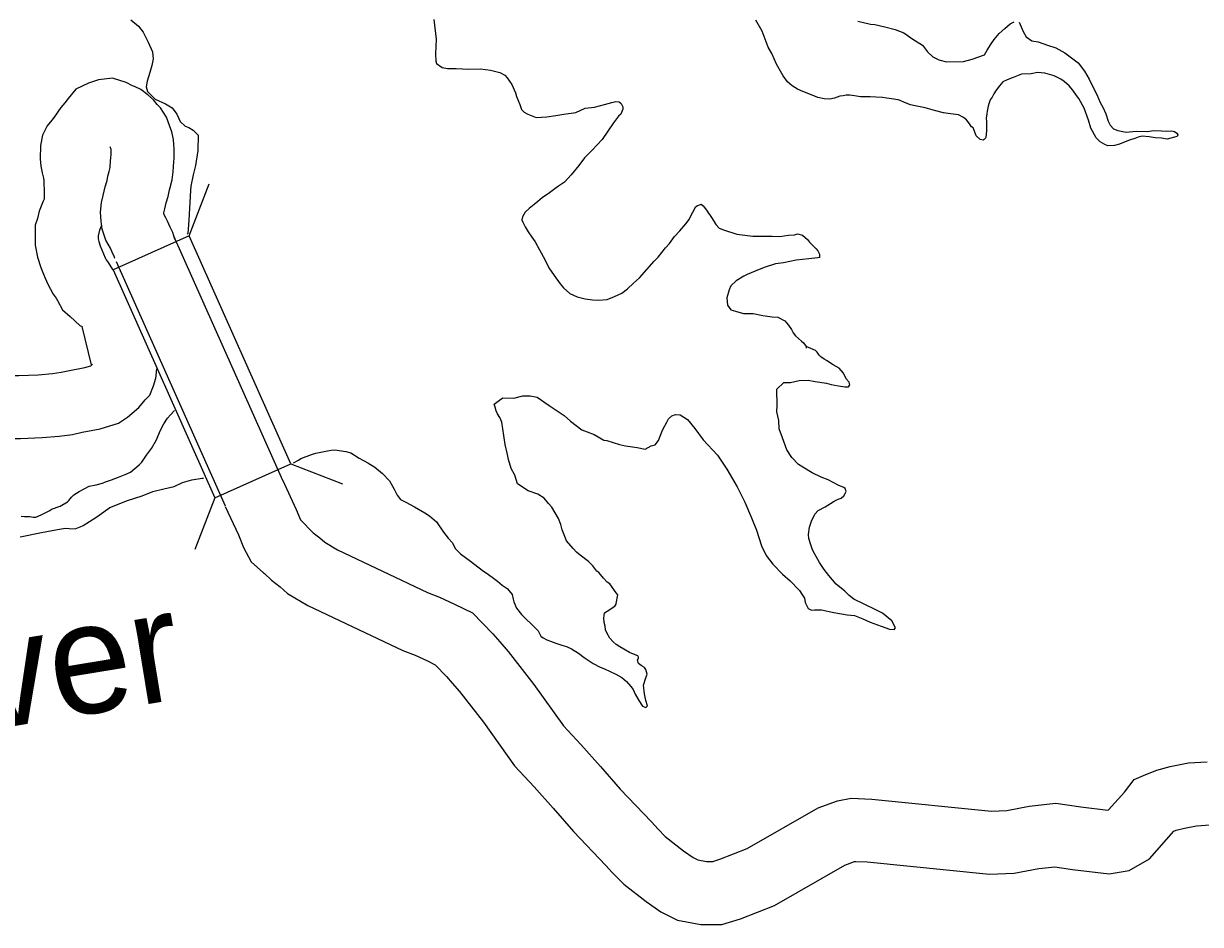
# Model space of a CAD drawing. Extents: x 1377389 to 1380723, y 1168351 to 1170484.
# Drawn here: x 1377653.7 to 1377709.7, y 1170150.6 to 1170193.5 of the extents above; entities that cross this region are included whole.
import ezdxf

# ---------------------------------------------------------------- set-up
doc = ezdxf.new("R2010")
doc.units = 0
doc.layers.add('B_Fill', color=7, linetype='Continuous')

msp = doc.modelspace()

# ---------------------------------------------------------------- linework, layer by layer
at = {"layer": 'B_Fill'}
for p, q in [((1377661.572, 1170183.363), (1377662.517, 1170185.828)), ((1377661.572, 1170183.363), (1377657.955, 1170181.751)), ((1377666.408, 1170172.512), (1377661.572, 1170183.363)), ((1377657.955, 1170181.751), (1377662.791, 1170170.9)), ((1377662.791, 1170170.9), (1377666.408, 1170172.512)), ((1377666.408, 1170172.512), (1377668.873, 1170171.567)), ((1377662.791, 1170170.9), (1377661.846, 1170168.435))]:
    msp.add_line(p, q, dxfattribs=at)
for points in [[(1377658.789, 1170193.642), (1377659.163, 1170193.337)], [(1377659.163, 1170193.337), (1377659.387, 1170193.059), (1377659.613, 1170192.571), (1377659.829, 1170192.113), (1377659.864, 1170191.783), (1377659.798, 1170191.461), (1377659.692, 1170191.129), (1377659.577, 1170190.727), (1377659.521, 1170190.456), (1377659.584, 1170190.226), (1377659.959, 1170189.861), (1377660.441, 1170189.647), (1377660.764, 1170189.451), (1377660.978, 1170189.143), (1377661.143, 1170188.794), (1377661.375, 1170188.587), (1377661.556, 1170188.509), (1377661.758, 1170188.382), (1377662.001, 1170188.145), (1377661.99, 1170187.423), (1377661.87, 1170186.71), (1377661.756, 1170186.258), (1377661.652, 1170185.725), (1377661.635, 1170185.515), (1377661.586, 1170184.683), (1377661.563, 1170184.111), (1377661.502, 1170183.479), (1377661.48, 1170183.434)], [(1377673.211, 1170193.653), (1377673.323, 1170192.713), (1377673.302, 1170192.022), (1377673.316, 1170191.671), (1377673.338, 1170191.561), (1377673.61, 1170191.375), (1377673.861, 1170191.318), (1377674.281, 1170191.323), (1377674.881, 1170191.291), (1377675.431, 1170191.309), (1377675.912, 1170191.245), (1377676.353, 1170191.141), (1377676.595, 1170191.014), (1377676.707, 1170190.875), (1377676.931, 1170190.567), (1377677.106, 1170190.159), (1377677.148, 1170189.999), (1377677.313, 1170189.61), (1377677.397, 1170189.371), (1377677.518, 1170189.253), (1377677.69, 1170189.145), (1377678.081, 1170189), (1377678.601, 1170189.026), (1377679.02, 1170189.082), (1377679.399, 1170189.157), (1377679.969, 1170189.235), (1377680.426, 1170189.441), (1377680.865, 1170189.477), (1377681.334, 1170189.604), (1377681.693, 1170189.699), (1377681.882, 1170189.751), (1377682.032, 1170189.733), (1377682.133, 1170189.654), (1377682.205, 1170189.505), (1377682.217, 1170189.385), (1377682.11, 1170189.143), (1377682.011, 1170189.052), (1377681.775, 1170188.738), (1377681.225, 1170187.939), (1377680.752, 1170187.442), (1377680.387, 1170187.067), (1377680.121, 1170186.712), (1377679.757, 1170186.267), (1377679.432, 1170185.922), (1377679.105, 1170185.687), (1377678.718, 1170185.401), (1377678.381, 1170185.166), (1377678.064, 1170184.922), (1377677.748, 1170184.667), (1377677.57, 1170184.494), (1377677.443, 1170184.262), (1377677.405, 1170184.122), (1377677.446, 1170184.012), (1377677.569, 1170183.793), (1377677.702, 1170183.544), (1377677.875, 1170183.296), (1377678.048, 1170183.068), (1377678.253, 1170182.7)], [(1377689.53, 1170191.526), (1377689.303, 1170192.044), (1377689.129, 1170192.332), (1377688.839, 1170193.1), (1377688.542, 1170193.627)], [(1377693.393, 1170193.581), (1377694.005, 1170193.429), (1377694.215, 1170193.422), (1377694.687, 1170193.308), (1377695.169, 1170193.174), (1377695.591, 1170193.019), (1377696.015, 1170192.724), (1377696.469, 1170192.43), (1377696.713, 1170192.112), (1377696.966, 1170191.875), (1377697.258, 1170191.729), (1377697.619, 1170191.634), (1377698.429, 1170191.664), (1377698.837, 1170191.77), (1377699.425, 1170191.968), (1377699.562, 1170192.2), (1377699.738, 1170192.503), (1377699.885, 1170192.706), (1377700.132, 1170192.989), (1377700.398, 1170193.233), (1377700.646, 1170193.447), (1377700.844, 1170193.54)], [(1377701.075, 1170193.533), (1377701.219, 1170193.194), (1377701.27, 1170193.085), (1377701.404, 1170192.836), (1377701.676, 1170192.639), (1377701.987, 1170192.593), (1377702.419, 1170192.439), (1377702.821, 1170192.304), (1377703.244, 1170192.069), (1377703.88, 1170191.587), (1377704.185, 1170191.19), (1377704.41, 1170190.822), (1377704.575, 1170190.484), (1377704.77, 1170190.086), (1377704.925, 1170189.707), (1377705.058, 1170189.478), (1377705.202, 1170189.16), (1377705.306, 1170188.81), (1377705.409, 1170188.621), (1377705.561, 1170188.453), (1377705.772, 1170188.366), (1377706.173, 1170188.301), (1377706.643, 1170188.337), (1377707.163, 1170188.324), (1377707.492, 1170188.369)], [(1377707.492, 1170188.369), (1377707.852, 1170188.353), (1377708.113, 1170188.337), (1377708.343, 1170188.35), (1377708.463, 1170188.321), (1377708.574, 1170188.243), (1377708.635, 1170188.173), (1377708.596, 1170188.083), (1377708.476, 1170188.051), (1377708.128, 1170187.956), (1377707.847, 1170188.003), (1377707.547, 1170188.029), (1377707.266, 1170188.075), (1377706.926, 1170188.101), (1377706.736, 1170188.058), (1377706.577, 1170187.996), (1377706.328, 1170187.912), (1377706.129, 1170187.84), (1377705.851, 1170187.716), (1377705.611, 1170187.652), (1377705.292, 1170187.638), (1377705.151, 1170187.706), (1377704.939, 1170187.834), (1377704.746, 1170188.032), (1377704.49, 1170188.489), (1377704.385, 1170188.868), (1377704.168, 1170189.436), (1377703.922, 1170189.904), (1377703.81, 1170190.033), (1377703.627, 1170190.291), (1377703.454, 1170190.499), (1377703.221, 1170190.706), (1377703.06, 1170190.814), (1377702.748, 1170190.98), (1377702.306, 1170191.095), (1377701.956, 1170191.13), (1377701.647, 1170191.066), (1377701.187, 1170191.05), (1377700.789, 1170190.894), (1377700.5, 1170190.79), (1377700.301, 1170190.697), (1377700.134, 1170190.505), (1377699.987, 1170190.293), (1377699.879, 1170190.111), (1377699.791, 1170189.959), (1377699.693, 1170189.828), (1377699.644, 1170189.687), (1377699.597, 1170189.526), (1377699.55, 1170189.295), (1377699.531, 1170189.164), (1377699.514, 1170188.964), (1377699.516, 1170188.794), (1377699.529, 1170188.593), (1377699.53, 1170188.503), (1377699.522, 1170188.353), (1377699.503, 1170188.222), (1377699.486, 1170188.042), (1377699.476, 1170188.012), (1377699.417, 1170187.941), (1377699.357, 1170187.92), (1377699.217, 1170187.948), (1377699.035, 1170188.126), (1377698.9, 1170188.475), (1377698.88, 1170188.495), (1377698.809, 1170188.554), (1377698.687, 1170188.742), (1377698.575, 1170188.881), (1377698.433, 1170189), (1377698.192, 1170189.117), (1377697.801, 1170189.161), (1377697.47, 1170189.217), (1377697.049, 1170189.322), (1377696.607, 1170189.446), (1377696.126, 1170189.55), (1377695.905, 1170189.597), (1377695.614, 1170189.703), (1377695.413, 1170189.801), (1377695.312, 1170189.83), (1377695.001, 1170189.886), (1377694.781, 1170189.913), (1377694.571, 1170189.94), (1377694.25, 1170189.956), (1377693.98, 1170189.972), (1377693.77, 1170189.969), (1377693.52, 1170189.976), (1377693.239, 1170190.023), (1377693.019, 1170190.06), (1377692.839, 1170190.057), (1377692.699, 1170190.025), (1377692.54, 1170190.003), (1377692.291, 1170189.91), (1377692.072, 1170189.857), (1377691.791, 1170189.873), (1377691.49, 1170189.949), (1377691.068, 1170190.124), (1377690.777, 1170190.23), (1377690.525, 1170190.347), (1377690.273, 1170190.494), (1377690.051, 1170190.691), (1377689.847, 1170190.979), (1377689.53, 1170191.526)], [(1377660.891, 1170183.208), (1377660.793, 1170183.512), (1377660.666, 1170183.773), (1377660.536, 1170184.067), (1377660.455, 1170184.222), (1377660.374, 1170184.361), (1377660.366, 1170184.446), (1377660.367, 1170184.45), (1377660.409, 1170184.642), (1377660.469, 1170184.924), (1377660.566, 1170185.23), (1377660.635, 1170185.558), (1377660.661, 1170185.668), (1377660.761, 1170186.023), (1377660.805, 1170186.404), (1377660.824, 1170186.663), (1377660.841, 1170186.881), (1377660.853, 1170187.036), (1377660.861, 1170187.485), (1377660.843, 1170187.711), (1377660.824, 1170187.94), (1377660.75, 1170188.307), (1377660.635, 1170188.609), (1377660.486, 1170189.006), (1377660.201, 1170189.445), (1377660.043, 1170189.613), (1377659.869, 1170189.835), (1377659.609, 1170190.066), (1377659.271, 1170190.317), (1377658.977, 1170190.46), (1377658.879, 1170190.503), (1377658.567, 1170190.661), (1377657.925, 1170190.856), (1377657.259, 1170190.781), (1377656.777, 1170190.619), (1377656.182, 1170190.339), (1377655.816, 1170189.904), (1377655.656, 1170189.691), (1377655.466, 1170189.473), (1377655.147, 1170189.006), (1377655.028, 1170188.86), (1377654.82, 1170188.592), (1377654.59, 1170188.155), (1377654.503, 1170187.656), (1377654.483, 1170187.022), (1377654.508, 1170186.671), (1377654.575, 1170186.36), (1377654.634, 1170186.099), (1377654.654, 1170185.995), (1377654.66, 1170185.874), (1377654.665, 1170185.513), (1377654.667, 1170185.312), (1377654.67, 1170185.118), (1377654.668, 1170185.112), (1377654.625, 1170185.008), (1377654.426, 1170184.539), (1377654.351, 1170184.185), (1377654.236, 1170183.865), (1377654.242, 1170183.383), (1377654.248, 1170182.912), (1377654.355, 1170182.347), (1377654.515, 1170181.861), (1377654.644, 1170181.537), (1377654.724, 1170181.353), (1377654.839, 1170181.059), (1377655.093, 1170180.582), (1377655.241, 1170180.389), (1377655.304, 1170180.286), (1377655.537, 1170179.835), (1377655.906, 1170179.517), (1377656.362, 1170179.09), (1377656.486, 1170179.045)], [(1377658.035, 1170182.29), (1377658.003, 1170182.389), (1377657.946, 1170182.506), (1377657.829, 1170182.77), (1377657.827, 1170182.774), (1377657.604, 1170183.153), (1377657.431, 1170183.675), (1377657.389, 1170184.058), (1377657.351, 1170184.486), (1377657.404, 1170184.943), (1377657.476, 1170185.274), (1377657.566, 1170185.695), (1377657.661, 1170185.993), (1377657.706, 1170186.208), (1377657.756, 1170186.419), (1377657.809, 1170186.607), (1377657.818, 1170186.688), (1377657.833, 1170186.89), (1377657.85, 1170187.113), (1377657.855, 1170187.179), (1377657.859, 1170187.392), (1377657.853, 1170187.466), (1377657.851, 1170187.488), (1377657.829, 1170187.547), (1377657.813, 1170187.59)], [(1377678.253, 1170182.7), (1377678.499, 1170182.243), (1377678.694, 1170181.844), (1377678.939, 1170181.477), (1377679.234, 1170181.08), (1377679.387, 1170180.882), (1377679.69, 1170180.625), (1377680.043, 1170180.46), (1377680.414, 1170180.365), (1377680.765, 1170180.309), (1377681.035, 1170180.293), (1377681.464, 1170180.328), (1377681.812, 1170180.473), (1377682.16, 1170180.638), (1377682.438, 1170180.832), (1377682.714, 1170181.106), (1377683.001, 1170181.361), (1377683.356, 1170181.756), (1377683.701, 1170182.161), (1377683.888, 1170182.344), (1377684.243, 1170182.79), (1377684.44, 1170183.003), (1377684.676, 1170183.327), (1377684.922, 1170183.6), (1377685.218, 1170183.935), (1377685.375, 1170184.137), (1377685.473, 1170184.339), (1377685.619, 1170184.631), (1377685.677, 1170184.742), (1377685.747, 1170184.793), (1377685.946, 1170184.866), (1377686.037, 1170184.787), (1377686.189, 1170184.589), (1377686.465, 1170184.192), (1377686.638, 1170183.894), (1377686.801, 1170183.725), (1377687.002, 1170183.648), (1377687.644, 1170183.446), (1377688.396, 1170183.346), (1377688.886, 1170183.342), (1377689.326, 1170183.338), (1377689.666, 1170183.333), (1377689.896, 1170183.356), (1377690.105, 1170183.389), (1377690.385, 1170183.402), (1377690.525, 1170183.454), (1377690.765, 1170183.397), (1377691.008, 1170183.18), (1377691.1, 1170183.061), (1377691.272, 1170182.893), (1377691.414, 1170182.745), (1377691.495, 1170182.646), (1377691.567, 1170182.486), (1377691.569, 1170182.326), (1377691.489, 1170182.315), (1377691.06, 1170182.269), (1377690.461, 1170182.211), (1377689.862, 1170182.073), (1377689.473, 1170182.028), (1377688.935, 1170181.85), (1377688.507, 1170181.684), (1377688.129, 1170181.529), (1377687.97, 1170181.447), (1377687.603, 1170181.221), (1377687.346, 1170180.978), (1377687.269, 1170180.796), (1377687.164, 1170180.414), (1377687.198, 1170180.064), (1377687.361, 1170179.846), (1377687.572, 1170179.778), (1377687.954, 1170179.663), (1377688.414, 1170179.659), (1377688.875, 1170179.575), (1377689.316, 1170179.501), (1377689.596, 1170179.485), (1377689.918, 1170179.309), (1377690.009, 1170179.22), (1377690.091, 1170179.111), (1377690.234, 1170178.912), (1377690.316, 1170178.753), (1377690.438, 1170178.604), (1377690.721, 1170178.348), (1377690.812, 1170178.269), (1377690.944, 1170178.09), (1377690.945, 1170178.02)], [(1377657.401, 1170183.87), (1377657.392, 1170183.849), (1377657.301, 1170183.633), (1377657.244, 1170183.363), (1377657.243, 1170183.361), (1377657.245, 1170183.213), (1377657.267, 1170183.097), (1377657.336, 1170182.886), (1377657.413, 1170182.692), (1377657.498, 1170182.497), (1377657.57, 1170182.313), (1377657.623, 1170182.213), (1377657.719, 1170182.088), (1377657.922, 1170181.754), (1377657.931, 1170181.737)], [(1377660.833, 1170183.36), (1377666.017, 1170171.728)], [(1377658.093, 1170182.139), (1377663.277, 1170170.507)], [(1377656.469, 1170179.04), (1377656.899, 1170177.217)], [(1377693.978, 1170164.976), (1377694.501, 1170164.785), (1377694.903, 1170164.641), (1377695.133, 1170164.635), (1377695.192, 1170164.706), (1377695.017, 1170165.034), (1377694.58, 1170165.407), (1377694.248, 1170165.562), (1377693.21, 1170166.065), (1377692.987, 1170166.251), (1377692.773, 1170166.448), (1377692.368, 1170166.782), (1377692.011, 1170167.206), (1377691.796, 1170167.483), (1377691.58, 1170167.82), (1377691.354, 1170168.207), (1377691.24, 1170168.416), (1377691.166, 1170168.655), (1377691.071, 1170168.964), (1377691.047, 1170169.154), (1377691.101, 1170169.506), (1377691.196, 1170169.788), (1377691.351, 1170170.112), (1377691.508, 1170170.285), (1377691.844, 1170170.471), (1377692.092, 1170170.626), (1377692.27, 1170170.739), (1377692.458, 1170170.823), (1377692.607, 1170170.885), (1377692.725, 1170170.988), (1377692.803, 1170171.099), (1377692.841, 1170171.2), (1377692.799, 1170171.34), (1377692.738, 1170171.379), (1377692.466, 1170171.494), (1377691.982, 1170171.756), (1377691.65, 1170171.881), (1377691.217, 1170172.084), (1377690.783, 1170172.347), (1377690.57, 1170172.483), (1377690.255, 1170172.819), (1377690.019, 1170173.175), (1377689.809, 1170173.743), (1377689.661, 1170174.181), (1377689.635, 1170174.572), (1377689.548, 1170174.981), (1377689.552, 1170175.292), (1377689.549, 1170176.064), (1377689.873, 1170176.39), (1377690.193, 1170176.386), (1377690.611, 1170176.483), (1377691.041, 1170176.491), (1377691.372, 1170176.437), (1377691.903, 1170176.346), (1377692.124, 1170176.289), (1377692.485, 1170176.226), (1377692.786, 1170176.181), (1377692.956, 1170176.174), (1377693.024, 1170176.265), (1377692.982, 1170176.395), (1377692.849, 1170176.553), (1377692.715, 1170176.821), (1377692.511, 1170177.058), (1377692.218, 1170177.223), (1377691.905, 1170177.428), (1377691.793, 1170177.496), (1377691.632, 1170177.604), (1377691.55, 1170177.683), (1377691.458, 1170177.831), (1377691.376, 1170177.91), (1377690.944, 1170178.09)], [(1377645.283, 1170177.492), (1377646.543, 1170177.396), (1377647.382, 1170177.123), (1377647.884, 1170176.916), (1377648.24, 1170176.807), (1377648.861, 1170176.68), (1377649.565, 1170176.614), (1377650.683, 1170176.551), (1377651.4, 1170176.573), (1377651.833, 1170176.589), (1377652.238, 1170176.621), (1377652.802, 1170176.708), (1377653.457, 1170176.719), (1377654.386, 1170176.755), (1377655.064, 1170176.812), (1377655.478, 1170176.867), (1377655.872, 1170176.957), (1377656.606, 1170177.09), (1377656.892, 1170177.181), (1377656.976, 1170177.254)], [(1377660.023, 1170177.039), (1377659.97, 1170176.567), (1377659.862, 1170176.205), (1377659.68, 1170175.762)], [(1377644.649, 1170174.531), (1377645.957, 1170174.432), (1377646.344, 1170174.306), (1377646.869, 1170174.09), (1377647.498, 1170173.896), (1377648.421, 1170173.708), (1377649.339, 1170173.622), (1377650.643, 1170173.548), (1377651.504, 1170173.574), (1377652.01, 1170173.594), (1377652.583, 1170173.639), (1377653.056, 1170173.712), (1377653.54, 1170173.72), (1377654.569, 1170173.759), (1377655.389, 1170173.829), (1377656.012, 1170173.912), (1377656.474, 1170174.017), (1377657.334, 1170174.173), (1377658.209, 1170174.453), (1377658.643, 1170174.73), (1377659.171, 1170175.187), (1377659.48, 1170175.555), (1377659.68, 1170175.762)], [(1377681.324, 1170164.964), (1377681.31, 1170165.164), (1377681.346, 1170165.425), (1377681.464, 1170165.508), (1377681.83, 1170165.745), (1377681.898, 1170165.836), (1377681.898, 1170165.866), (1377681.981, 1170166.278), (1377681.899, 1170166.377), (1377681.592, 1170166.803), (1377681.471, 1170166.881), (1377681.297, 1170167.078), (1377681.063, 1170167.335), (1377680.972, 1170167.403), (1377680.778, 1170167.651), (1377680.706, 1170167.739), (1377680.584, 1170167.858), (1377680.189, 1170168.161), (1377680.007, 1170168.309), (1377679.844, 1170168.476), (1377679.538, 1170168.842), (1377679.454, 1170169.061), (1377679.328, 1170169.379), (1377679.264, 1170169.629), (1377679.149, 1170169.907), (1377678.995, 1170170.175), (1377678.83, 1170170.453), (1377678.667, 1170170.62), (1377678.463, 1170170.877), (1377678.16, 1170171.062), (1377677.707, 1170171.225), (1377677.202, 1170171.567), (1377677.075, 1170171.976), (1377676.899, 1170172.293), (1377676.772, 1170172.712), (1377676.718, 1170172.962), (1377676.61, 1170173.431), (1377676.542, 1170173.861), (1377676.497, 1170174.181), (1377676.461, 1170174.501), (1377676.358, 1170174.709), (1377676.255, 1170174.898), (1377676.182, 1170175.037), (1377676.129, 1170175.206), (1377676.087, 1170175.346), (1377676.344, 1170175.541), (1377676.502, 1170175.654), (1377677.022, 1170175.643), (1377677.45, 1170175.741), (1377677.799, 1170175.747), (1377678.14, 1170175.683), (1377678.707, 1170175.282), (1377679.091, 1170175.028), (1377679.415, 1170174.813), (1377679.719, 1170174.548), (1377680.256, 1170174.126), (1377680.508, 1170174.03), (1377680.85, 1170173.906), (1377681.314, 1170173.644), (1377681.454, 1170173.626), (1377682.058, 1170173.426), (1377682.338, 1170173.371), (1377682.89, 1170173.291), (1377683.271, 1170173.217), (1377683.568, 1170173.363), (1377683.757, 1170173.416), (1377683.913, 1170173.619), (1377684.066, 1170174.033), (1377684.134, 1170174.184), (1377684.308, 1170174.488), (1377684.385, 1170174.66), (1377684.553, 1170174.803), (1377684.722, 1170174.856), (1377684.942, 1170174.85), (1377685.296, 1170174.616), (1377685.633, 1170174.201), (1377686.042, 1170173.647), (1377686.724, 1170172.917), (1377687.156, 1170172.253), (1377687.65, 1170171.41), (1377688.022, 1170170.685), (1377688.335, 1170169.938), (1377688.575, 1170169.361), (1377688.818, 1170168.604), (1377689.035, 1170168.156), (1377689.352, 1170167.741), (1377689.811, 1170167.258), (1377690.176, 1170166.944), (1377690.624, 1170166.48), (1377690.736, 1170166.312), (1377690.86, 1170166.114), (1377690.893, 1170165.914), (1377691.028, 1170165.636), (1377691.199, 1170165.548), (1377691.329, 1170165.561), (1377691.669, 1170165.557), (1377692.251, 1170165.437), (1377692.883, 1170165.327), (1377693.233, 1170165.303), (1377693.635, 1170165.14), (1377693.978, 1170164.976)], [(1377653.578, 1170170.029), (1377653.738, 1170170.012), (1377653.918, 1170170.005), (1377653.988, 1170170.006), (1377654.139, 1170169.979), (1377654.279, 1170169.981), (1377654.527, 1170170.086), (1377654.933, 1170170.293), (1377655.022, 1170170.355), (1377655.429, 1170170.493), (1377655.775, 1170170.709), (1377655.844, 1170170.761), (1377655.972, 1170170.923), (1377656.08, 1170171.035), (1377656.337, 1170171.19), (1377656.812, 1170171.449), (1377657.141, 1170171.505), (1377657.439, 1170171.6), (1377657.588, 1170171.653), (1377657.877, 1170171.748), (1377658.294, 1170171.916), (1377658.522, 1170172.01), (1377658.78, 1170172.115), (1377659.184, 1170172.463), (1377659.322, 1170172.586), (1377659.546, 1170172.93), (1377659.78, 1170173.245), (1377660.023, 1170173.65), (1377660.185, 1170174.084), (1377660.37, 1170174.418), (1377660.545, 1170174.692), (1377660.682, 1170174.845), (1377660.871, 1170175.047)], [(1377666.533, 1170172.567), (1377666.777, 1170172.687), (1377666.885, 1170172.759), (1377667.442, 1170172.969), (1377667.601, 1170173.012), (1377668.079, 1170173.12), (1377668.328, 1170173.155), (1377668.498, 1170173.178), (1377669.029, 1170173.097), (1377669.26, 1170173.031), (1377669.664, 1170172.787), (1377670.078, 1170172.554), (1377670.411, 1170172.36), (1377670.766, 1170172.055), (1377671.102, 1170171.7), (1377671.328, 1170171.313), (1377671.473, 1170171.025), (1377671.627, 1170170.817), (1377671.889, 1170170.682), (1377672.293, 1170170.468), (1377672.787, 1170170.176), (1377673.01, 1170170.04), (1377673.345, 1170169.745), (1377673.673, 1170169.26), (1377673.898, 1170168.973), (1377674.101, 1170168.756), (1377674.226, 1170168.488), (1377674.49, 1170168.222), (1377674.966, 1170167.879), (1377675.513, 1170167.448), (1377675.816, 1170167.253), (1377676.05, 1170167.066), (1377676.252, 1170166.929), (1377676.475, 1170166.743), (1377676.708, 1170166.577), (1377676.881, 1170166.379), (1377676.943, 1170166.29), (1377676.996, 1170166.071), (1377677.029, 1170165.941), (1377677.153, 1170165.652), (1377677.389, 1170165.346), (1377677.633, 1170165.11), (1377677.856, 1170164.903), (1377678.05, 1170164.696), (1377678.182, 1170164.568), (1377678.306, 1170164.309), (1377678.417, 1170164.231), (1377678.589, 1170164.144), (1377678.77, 1170164.077), (1377679.031, 1170163.981), (1377679.313, 1170163.886), (1377679.534, 1170163.82), (1377679.766, 1170163.714), (1377680.109, 1170163.509), (1377680.373, 1170163.293), (1377680.605, 1170163.137), (1377680.807, 1170163.01), (1377681.13, 1170162.836), (1377681.342, 1170162.759), (1377681.614, 1170162.624), (1377681.876, 1170162.498), (1377682.158, 1170162.342), (1377682.382, 1170162.156), (1377682.596, 1170161.919), (1377682.708, 1170161.771), (1377682.792, 1170161.552), (1377682.967, 1170161.244), (1377683.141, 1170160.987), (1377683.302, 1170160.919), (1377683.391, 1170161.001), (1377683.307, 1170161.25), (1377683.241, 1170161.56), (1377683.204, 1170161.98), (1377683.308, 1170162.323), (1377683.375, 1170162.504), (1377683.301, 1170162.723), (1377683.24, 1170162.813), (1377683.139, 1170162.891), (1377683.078, 1170162.92), (1377682.966, 1170163.018), (1377682.914, 1170163.168), (1377682.952, 1170163.279), (1377682.951, 1170163.319), (1377682.93, 1170163.378), (1377682.799, 1170163.426), (1377682.528, 1170163.532), (1377682.265, 1170163.687), (1377682.073, 1170163.804), (1377681.901, 1170163.912), (1377681.759, 1170164.039), (1377681.596, 1170164.217), (1377681.452, 1170164.465), (1377681.39, 1170164.614), (1377681.377, 1170164.794), (1377681.324, 1170164.964)], [(1377653.535, 1170169.046), (1377654.541, 1170169.244), (1377655.308, 1170169.388), (1377655.687, 1170169.445), (1377655.867, 1170169.428), (1377656.147, 1170169.423), (1377656.376, 1170169.517), (1377656.525, 1170169.58), (1377657.128, 1170169.961), (1377657.286, 1170170.074), (1377657.799, 1170170.434), (1377658.643, 1170170.76), (1377659.329, 1170170.992), (1377659.845, 1170171.192), (1377660.363, 1170171.321), (1377660.851, 1170171.44), (1377661.247, 1170171.617), (1377661.695, 1170171.755), (1377662.193, 1170171.824), (1377662.251, 1170171.831)], [(1377666.008, 1170171.748), (1377666.663, 1170170.335), (1377666.864, 1170169.848), (1377667.468, 1170169.232), (1377667.785, 1170168.993), (1377668.031, 1170168.779), (1377668.632, 1170168.418), (1377672.914, 1170166.388), (1377673.492, 1170166.17), (1377674.2, 1170165.841), (1377675.065, 1170165.419), (1377676.024, 1170164.427), (1377676.363, 1170164.044), (1377676.76, 1170163.575), (1377677.983, 1170162.015), (1377679.391, 1170160.045), (1377680.212, 1170159.158), (1377681.146, 1170158.114), (1377682.078, 1170157.037), (1377683.572, 1170155.473), (1377683.895, 1170155.131)], [(1377663.286, 1170170.487), (1377663.914, 1170169.133), (1377664.159, 1170168.536), (1377664.526, 1170167.848), (1377665.104, 1170167.332), (1377665.162, 1170167.299), (1377665.484, 1170166.97), (1377665.896, 1170166.66), (1377666.259, 1170166.344), (1377667.213, 1170165.77), (1377671.74, 1170163.625), (1377672.329, 1170163.402), (1377672.91, 1170163.132), (1377673.275, 1170162.954), (1377673.822, 1170162.389), (1377674.094, 1170162.081), (1377674.433, 1170161.681), (1377675.581, 1170160.216), (1377677.061, 1170158.147), (1377677.992, 1170157.14), (1377678.893, 1170156.132), (1377679.858, 1170155.017), (1377681.397, 1170153.407), (1377681.713, 1170153.071)], [(1377706.086, 1170156.895), (1377706.553, 1170157.496), (1377707.107, 1170157.736), (1377707.627, 1170157.933), (1377708.265, 1170158.105), (1377709.145, 1170158.278), (1377710.032, 1170158.328)], [(1377683.895, 1170155.131), (1377684.234, 1170154.772), (1377685.098, 1170154.103), (1377685.557, 1170153.787), (1377685.785, 1170153.673), (1377686.202, 1170153.594), (1377686.496, 1170153.594), (1377686.837, 1170153.694), (1377688.124, 1170154.209), (1377691.511, 1170156.141), (1377692.426, 1170156.478), (1377693.084, 1170156.609), (1377694.069, 1170156.562), (1377699.764, 1170155.989), (1377700.487, 1170156.017), (1377701.56, 1170156.224), (1377702.824, 1170156.36), (1377704.006, 1170156.191), (1377705.3, 1170156.037), (1377705.326, 1170156.052), (1377706.086, 1170156.895)], [(1377708.438, 1170155.032), (1377708.549, 1170155.074), (1377708.946, 1170155.181), (1377709.521, 1170155.294), (1377710.171, 1170155.331)], [(1377681.713, 1170153.071), (1377682.254, 1170152.511), (1377683.328, 1170151.679), (1377684.028, 1170151.198), (1377684.814, 1170150.804), (1377685.919, 1170150.594), (1377686.928, 1170150.594), (1377687.82, 1170150.856), (1377689.431, 1170151.501), (1377692.782, 1170153.412), (1377693.244, 1170153.582), (1377693.31, 1170153.595), (1377693.847, 1170153.57), (1377699.671, 1170152.983), (1377700.832, 1170153.028), (1377702.006, 1170153.255), (1377702.77, 1170153.337), (1377703.616, 1170153.216), (1377705.359, 1170153.009), (1377706.312, 1170153.155), (1377707.282, 1170153.718), (1377708.438, 1170155.032)]]:
    msp.add_lwpolyline(points, dxfattribs=at)

# ---------------------------------------------------------------- texts
msp.add_text('River', height=5.28, rotation=9.3171, dxfattribs=at).set_placement((1377645.216, 1170158.717))

doc.saveas('drawing.dxf')
